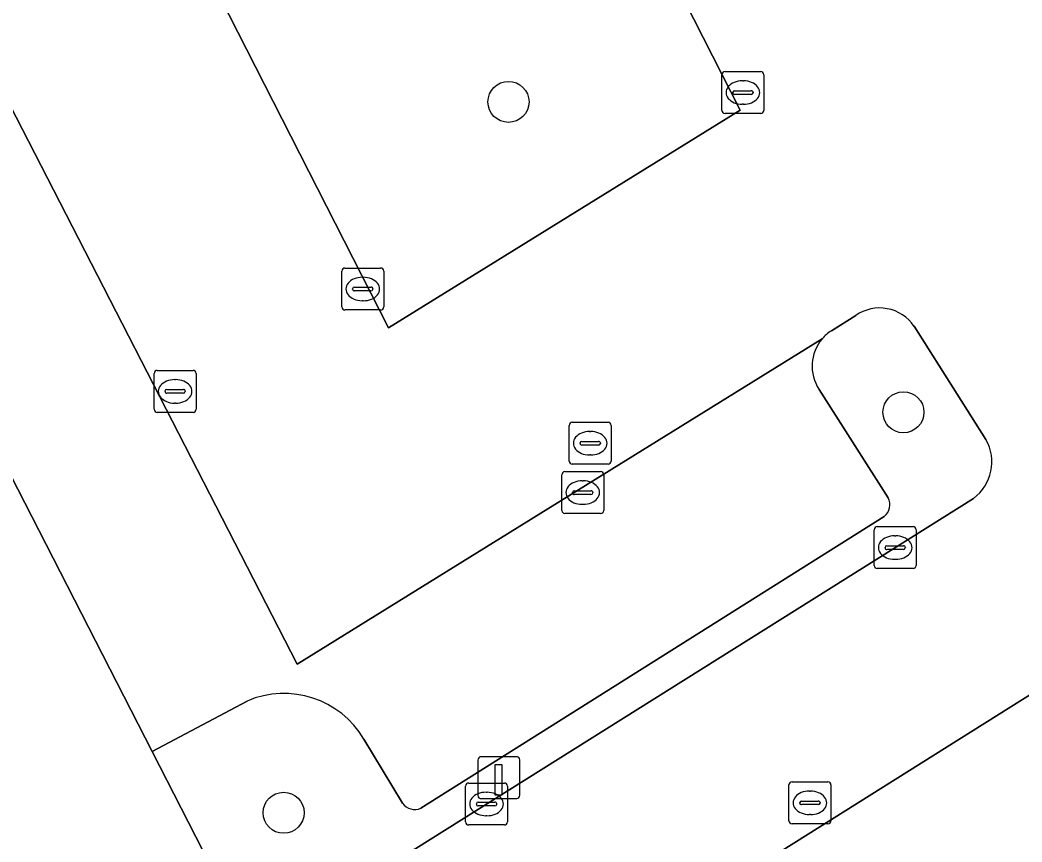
# Model space of a CAD drawing. Extents: x 158835 to 160077, y 386387 to 387778.
# Drawn here: x 159749.52 to 159773.4, y 387508.37 to 387527.96 of the extents above; entities that cross this region are included whole.
import ezdxf

# ---------------------------------------------------------------- set-up
doc = ezdxf.new("R2010")
doc.units = 0
for name, color, linetype in [('IMGEO_Boom', 7, 'Continuous'), ('IMGEO_Groenvoorziening', 7, 'Continuous'), ('IMGEO_Kolk', 7, 'Continuous'), ('IMGEO_Laadpaal', 7, 'Continuous'), ('IMGEO_Parkeervlak_open', 7, 'Continuous'), ('IMGEO_Rijbaan_lokaal_open', 7, 'Continuous'), ('IMGEO_Rioolput', 7, 'Continuous'), ('IMGEO_Verkeerseiland_open', 7, 'Continuous')]:
    doc.layers.add(name, color=color, linetype=linetype)

msp = doc.modelspace()

# ---------------------------------------------------------------- linework, layer by layer
at = {"layer": 'IMGEO_Boom'}
for centre in [(159761.16, 387526.006), (159770.576, 387518.608), (159755.799, 387509.063)]:
    msp.add_circle(centre, 0.489, dxfattribs=at)
at = {"layer": 'IMGEO_Groenvoorziening'}
msp.add_lwpolyline([(159751.991, 387503.85), (159753.045, 387504.509), (159755.09, 387505.792), (159752.662, 387510.527), (159744.226, 387526.982), (159729.246, 387555.865)], dxfattribs=at)
at = {"layer": 'IMGEO_Kolk'}
for p, q in [((159766.248, 387525.802), (159766.248, 387526.654)), ((159766.323, 387526.728), (159767.175, 387526.728)), ((159767.249, 387526.654), (159767.249, 387525.802)), ((159766.736, 387526.508), (159766.761, 387526.508)), ((159766.507, 387526.222), (159766.507, 387526.234)), ((159766.945, 387526.185), (159766.547, 387526.185)), ((159766.55, 387526.271), (159766.948, 387526.271)), ((159766.991, 387526.234), (159766.991, 387526.222)), ((159766.759, 387525.948), (159766.734, 387525.948)), ((159767.175, 387525.728), (159766.323, 387525.728)), ((159757.26, 387522.046), (159758.112, 387522.046)), ((159757.185, 387521.12), (159757.185, 387521.972)), ((159757.673, 387521.826), (159757.698, 387521.826)), ((159758.186, 387521.972), (159758.186, 387521.12)), ((159757.487, 387521.589), (159757.885, 387521.589)), ((159757.444, 387521.54), (159757.444, 387521.552)), ((159757.882, 387521.503), (159757.484, 387521.503)), ((159757.928, 387521.552), (159757.928, 387521.54)), ((159757.696, 387521.266), (159757.671, 387521.266)), ((159758.112, 387521.046), (159757.26, 387521.046)), ((159752.712, 387518.68), (159752.712, 387519.532)), ((159752.787, 387519.606), (159753.639, 387519.606)), ((159753.713, 387519.532), (159753.713, 387518.68)), ((159753.2, 387519.386), (159753.225, 387519.386)), ((159752.971, 387519.1), (159752.971, 387519.112)), ((159753.409, 387519.063), (159753.011, 387519.063)), ((159753.014, 387519.149), (159753.412, 387519.149)), ((159753.455, 387519.112), (159753.455, 387519.1)), ((159753.223, 387518.826), (159753.198, 387518.826)), ((159753.639, 387518.606), (159752.787, 387518.606)), ((159762.429, 387516.268), (159762.429, 387517.12)), ((159762.504, 387517.194), (159763.356, 387517.194)), ((159763.43, 387517.12), (159763.43, 387516.268)), ((159762.917, 387516.974), (159762.942, 387516.974)), ((159762.688, 387516.688), (159762.688, 387516.7)), ((159763.126, 387516.651), (159762.728, 387516.651)), ((159762.731, 387516.737), (159763.129, 387516.737)), ((159763.172, 387516.7), (159763.172, 387516.688)), ((159762.94, 387516.414), (159762.915, 387516.414)), ((159763.356, 387516.194), (159762.504, 387516.194)), ((159769.953, 387515.883), (159770.805, 387515.883)), ((159769.878, 387514.957), (159769.878, 387515.809)), ((159770.366, 387515.663), (159770.391, 387515.663)), ((159770.879, 387515.809), (159770.879, 387514.957)), ((159770.137, 387515.377), (159770.137, 387515.389)), ((159770.18, 387515.426), (159770.578, 387515.426)), ((159770.621, 387515.389), (159770.621, 387515.377)), ((159770.575, 387515.34), (159770.177, 387515.34)), ((159770.805, 387514.883), (159769.953, 387514.883)), ((159770.389, 387515.103), (159770.364, 387515.103)), ((159760.136, 387508.846), (159760.136, 387509.698)), ((159760.211, 387509.772), (159761.063, 387509.772)), ((159761.137, 387509.698), (159761.137, 387508.846)), ((159760.624, 387509.552), (159760.649, 387509.552)), ((159760.395, 387509.266), (159760.395, 387509.278)), ((159760.833, 387509.229), (159760.435, 387509.229)), ((159760.438, 387509.315), (159760.836, 387509.315)), ((159760.879, 387509.278), (159760.879, 387509.266)), ((159760.647, 387508.992), (159760.622, 387508.992)), ((159761.063, 387508.772), (159760.211, 387508.772))]:
    msp.add_line(p, q, dxfattribs=at)
for points in [[(159766.248, 387525.802), (159766.248, 387526.654)], [(159766.323, 387526.728), (159767.175, 387526.728)], [(159767.249, 387526.654), (159767.249, 387525.802)], [(159767.175, 387525.728), (159766.323, 387525.728)], [(159757.26, 387522.046), (159758.112, 387522.046)], [(159757.185, 387521.12), (159757.185, 387521.972)], [(159758.186, 387521.972), (159758.186, 387521.12)], [(159758.112, 387521.046), (159757.26, 387521.046)], [(159752.712, 387518.68), (159752.712, 387519.532)], [(159752.787, 387519.606), (159753.639, 387519.606)], [(159753.713, 387519.532), (159753.713, 387518.68)], [(159753.639, 387518.606), (159752.787, 387518.606)], [(159762.429, 387516.268), (159762.429, 387517.12)], [(159762.504, 387517.194), (159763.356, 387517.194)], [(159763.43, 387517.12), (159763.43, 387516.268)], [(159763.356, 387516.194), (159762.504, 387516.194)], [(159769.953, 387515.883), (159770.805, 387515.883)], [(159769.878, 387514.957), (159769.878, 387515.809)], [(159770.879, 387515.809), (159770.879, 387514.957)], [(159770.805, 387514.883), (159769.953, 387514.883)], [(159760.136, 387508.846), (159760.136, 387509.698)], [(159760.211, 387509.772), (159761.063, 387509.772)], [(159761.137, 387509.698), (159761.137, 387508.846)], [(159761.063, 387508.772), (159760.211, 387508.772)]]:
    msp.add_lwpolyline(points, dxfattribs=at)
for centre, radius, start, end in [((159766.325, 387526.652), 0.0765, 91.552, 178.448), ((159766.325, 387526.652), 0.0765, 91.552, 178.448), ((159767.173, 387526.652), 0.0765, 1.552, 88.448), ((159767.173, 387526.652), 0.0765, 1.552, 88.448), ((159766.547, 387526.231), 0.0403, 85.8775, 175.7526), ((159766.544, 387526.221), 0.0366, 178.938, 274.7102), ((159766.948, 387526.228), 0.043, 264.8664, 352.4533), ((159766.952, 387526.233), 0.0386, 1.7309, 96.639), ((159766.325, 387525.804), 0.0765, 181.552, 268.448), ((159766.325, 387525.804), 0.0765, 181.552, 268.448), ((159767.173, 387525.804), 0.0765, 271.552, 358.448), ((159767.173, 387525.804), 0.0765, 271.552, 358.448), ((159757.262, 387521.97), 0.0765, 91.552, 178.448), ((159757.262, 387521.97), 0.0765, 91.552, 178.448), ((159758.11, 387521.97), 0.0765, 1.552, 88.448), ((159758.11, 387521.97), 0.0765, 1.552, 88.448), ((159757.484, 387521.549), 0.0403, 85.8775, 175.7526), ((159757.889, 387521.551), 0.0386, 1.7309, 96.639), ((159757.481, 387521.539), 0.0366, 178.938, 274.7102), ((159757.885, 387521.546), 0.043, 264.8664, 352.4533), ((159757.262, 387521.122), 0.0765, 181.552, 268.448), ((159757.262, 387521.122), 0.0765, 181.552, 268.448), ((159758.11, 387521.122), 0.0765, 271.552, 358.448), ((159758.11, 387521.122), 0.0765, 271.552, 358.448), ((159752.789, 387519.53), 0.0765, 91.552, 178.448), ((159752.789, 387519.53), 0.0765, 91.552, 178.448), ((159753.637, 387519.53), 0.0765, 1.552, 88.448), ((159753.637, 387519.53), 0.0765, 1.552, 88.448), ((159753.011, 387519.109), 0.0403, 85.8775, 175.7526), ((159753.008, 387519.099), 0.0366, 178.938, 274.7102), ((159753.412, 387519.106), 0.043, 264.8664, 352.4533), ((159753.416, 387519.111), 0.0386, 1.7309, 96.639), ((159752.789, 387518.682), 0.0765, 181.552, 268.448), ((159752.789, 387518.682), 0.0765, 181.552, 268.448), ((159753.637, 387518.682), 0.0765, 271.552, 358.448), ((159753.637, 387518.682), 0.0765, 271.552, 358.448), ((159762.506, 387517.118), 0.0765, 91.552, 178.448), ((159762.506, 387517.118), 0.0765, 91.552, 178.448), ((159763.354, 387517.118), 0.0765, 1.552, 88.448), ((159763.354, 387517.118), 0.0765, 1.552, 88.448), ((159762.728, 387516.697), 0.0403, 85.8775, 175.7526), ((159762.725, 387516.687), 0.0366, 178.938, 274.7102), ((159763.129, 387516.694), 0.043, 264.8664, 352.4533), ((159763.133, 387516.699), 0.0386, 1.7309, 96.639), ((159762.506, 387516.27), 0.0765, 181.552, 268.448), ((159762.506, 387516.27), 0.0765, 181.552, 268.448), ((159763.354, 387516.27), 0.0765, 271.552, 358.448), ((159763.354, 387516.27), 0.0765, 271.552, 358.448), ((159769.955, 387515.807), 0.0765, 91.552, 178.448), ((159769.955, 387515.807), 0.0765, 91.552, 178.448), ((159770.803, 387515.807), 0.0765, 1.552, 88.448), ((159770.803, 387515.807), 0.0765, 1.552, 88.448), ((159770.177, 387515.386), 0.0403, 85.8775, 175.7526), ((159770.174, 387515.376), 0.0366, 178.938, 274.7102), ((159770.578, 387515.383), 0.043, 264.8664, 352.4533), ((159770.582, 387515.388), 0.0386, 1.7309, 96.639), ((159769.955, 387514.959), 0.0765, 181.552, 268.448), ((159769.955, 387514.959), 0.0765, 181.552, 268.448), ((159770.803, 387514.959), 0.0765, 271.552, 358.448), ((159770.803, 387514.959), 0.0765, 271.552, 358.448), ((159760.213, 387509.696), 0.0765, 91.552, 178.448), ((159760.213, 387509.696), 0.0765, 91.552, 178.448), ((159761.061, 387509.696), 0.0765, 1.552, 88.448), ((159761.061, 387509.696), 0.0765, 1.552, 88.448), ((159760.435, 387509.275), 0.0403, 85.8775, 175.7526), ((159760.432, 387509.265), 0.0366, 178.938, 274.7102), ((159760.836, 387509.272), 0.043, 264.8664, 352.4533), ((159760.84, 387509.277), 0.0386, 1.7309, 96.639), ((159760.213, 387508.848), 0.0765, 181.552, 268.448), ((159760.213, 387508.848), 0.0765, 181.552, 268.448), ((159761.061, 387508.848), 0.0765, 271.552, 358.448), ((159761.061, 387508.848), 0.0765, 271.552, 358.448)]:
    msp.add_arc(centre, radius, start, end, dxfattribs=at)
for centre, major_axis, ratio, start_param, end_param in [((159766.735, 387526.228), (-0.387, 0.002), 0.722429, 4.712389, 7.853982), ((159766.76, 387526.228), (-0.39, 0.002), 0.717154, 1.570796, 4.712389), ((159757.672, 387521.546), (-0.387, 0.002), 0.722429, 4.712389, 7.853982), ((159757.697, 387521.546), (-0.39, 0.002), 0.717154, 1.570796, 4.712389), ((159753.199, 387519.106), (-0.387, 0.002), 0.722429, 4.712389, 7.853982), ((159753.224, 387519.106), (-0.39, 0.002), 0.717154, 1.570796, 4.712389), ((159762.916, 387516.694), (-0.387, 0.002), 0.722429, 4.712389, 7.853982), ((159762.941, 387516.694), (-0.39, 0.002), 0.717154, 1.570796, 4.712389), ((159770.365, 387515.383), (-0.387, 0.002), 0.722429, 4.712389, 7.853982), ((159770.39, 387515.383), (-0.39, 0.002), 0.717154, 1.570796, 4.712389), ((159760.623, 387509.272), (-0.387, 0.002), 0.722429, 4.712389, 7.853982), ((159760.648, 387509.272), (-0.39, 0.002), 0.717154, 1.570796, 4.712389)]:
    msp.add_ellipse(centre, major_axis=major_axis, ratio=ratio, start_param=start_param, end_param=end_param, dxfattribs=at)
at = {"layer": 'IMGEO_Laadpaal'}
for p, q in [((159761.346, 387510.4), (159760.505, 387510.4)), ((159761.346, 387510.4), (159760.505, 387510.4)), ((159760.43, 387510.316), (159760.43, 387509.475)), ((159760.43, 387510.316), (159760.43, 387509.475)), ((159761.43, 387509.484), (159761.43, 387510.325)), ((159761.43, 387509.484), (159761.43, 387510.325)), ((159760.514, 387509.4), (159761.355, 387509.4)), ((159760.514, 387509.4), (159761.355, 387509.4))]:
    msp.add_line(p, q, dxfattribs=at)
msp.add_lwpolyline([(159760.845, 387510.213), (159761.005, 387510.213), (159761.005, 387509.48), (159760.845, 387509.48), (159760.845, 387510.213)], dxfattribs=at)
for centre, start, end in [((159760.508, 387510.322), 92.4484, 184.2845), ((159760.508, 387510.322), 92.4484, 184.2845), ((159761.352, 387510.322), 2.4484, 94.2845), ((159761.352, 387510.322), 2.4484, 94.2845), ((159760.508, 387509.478), 182.4484, 274.2845), ((159760.508, 387509.478), 182.4484, 274.2845), ((159761.352, 387509.478), 272.4484, 4.2845), ((159761.352, 387509.478), 272.4484, 4.2845)]:
    msp.add_arc(centre, 0.0779, start, end, dxfattribs=at)
at = {"layer": 'IMGEO_Parkeervlak_open'}
msp.add_lwpolyline([(159730.973, 387595.918), (159722.143, 387591.553), (159758.299, 387520.623), (159766.682, 387525.812)], close=True, dxfattribs=at)
for points in [[(159768.637, 387520.357), (159756.125, 387512.608), (159718.148, 387586.489)], [(159717.648, 387585.572), (159714.76, 387584.105), (159729.246, 387555.865), (159744.226, 387526.982), (159752.662, 387510.527), (159754.927, 387511.726)], [(159770.214, 387516.57), (159768.566, 387519.154)], [(159783.141, 387517.872), (159759.754, 387503.185), (159765.978, 387501.786)], [(159759.072, 387509.169), (159770.118, 387516.125)], [(159757.715, 387510.816), (159758.634, 387509.295)]]:
    msp.add_lwpolyline(points, dxfattribs=at)
for centre, radius, start, end in [((159769.4, 387519.708), 1.002, 139.6431, 213.6016), ((159769.901, 387516.405), 0.354, 307.8161, 27.8361), ((159755.804, 387509.687), 2.219, 30.5706, 113.2762), ((159758.932, 387509.505), 0.364, 215.2265, 292.6755)]:
    msp.add_arc(centre, radius, start, end, dxfattribs=at)
at = {"layer": 'IMGEO_Rijbaan_lokaal_open'}
msp.add_lwpolyline([(159730.973, 387595.918), (159766.682, 387525.812), (159758.299, 387520.623), (159722.143, 387591.553)], close=True, dxfattribs=at)
for points in [[(159717.689, 387587.183), (159717.91, 387586.986), (159718.059, 387586.723), (159718.148, 387586.489), (159756.125, 387512.608), (159768.637, 387520.357)], [(159768.859, 387520.552), (159769.439, 387520.914)], [(159770.828, 387520.657), (159772.543, 387517.959)], [(159759.125, 387503.326), (159759.754, 387503.185), (159783.141, 387517.872)], [(159772.249, 387516.556), (159755.09, 387505.792), (159753.045, 387504.509), (159755.453, 387499.649), (159757.108, 387502.343)]]:
    msp.add_lwpolyline(points, dxfattribs=at)
for centre, radius, start, end in [((159770.008, 387520.107), 0.987, 33.8295, 125.2053), ((159769.362, 387519.756), 0.941, 122.2658, 140.325), ((159771.604, 387517.424), 1.081, 306.6396, 29.6902)]:
    msp.add_arc(centre, radius, start, end, dxfattribs=at)
at = {"layer": 'IMGEO_Rioolput'}
for p, q in [((159762.607, 387517.444), (159762.607, 387518.296)), ((159762.682, 387518.37), (159763.534, 387518.37)), ((159763.608, 387518.296), (159763.608, 387517.444)), ((159763.095, 387518.15), (159763.12, 387518.15)), ((159762.866, 387517.864), (159762.866, 387517.876)), ((159763.304, 387517.827), (159762.906, 387517.827)), ((159762.909, 387517.913), (159763.307, 387517.913)), ((159763.35, 387517.876), (159763.35, 387517.864)), ((159763.118, 387517.59), (159763.093, 387517.59)), ((159763.534, 387517.37), (159762.682, 387517.37)), ((159767.846, 387508.874), (159767.846, 387509.726)), ((159767.921, 387509.8), (159768.773, 387509.8)), ((159768.847, 387509.726), (159768.847, 387508.874)), ((159768.334, 387509.58), (159768.359, 387509.58)), ((159768.105, 387509.294), (159768.105, 387509.306)), ((159768.543, 387509.257), (159768.145, 387509.257)), ((159768.148, 387509.343), (159768.546, 387509.343)), ((159768.589, 387509.306), (159768.589, 387509.294)), ((159768.357, 387509.02), (159768.332, 387509.02)), ((159768.773, 387508.8), (159767.921, 387508.8))]:
    msp.add_line(p, q, dxfattribs=at)
for points in [[(159762.607, 387517.444), (159762.607, 387518.296)], [(159762.682, 387518.37), (159763.534, 387518.37)], [(159763.608, 387518.296), (159763.608, 387517.444)], [(159763.534, 387517.37), (159762.682, 387517.37)], [(159767.846, 387508.874), (159767.846, 387509.726)], [(159767.921, 387509.8), (159768.773, 387509.8)], [(159768.847, 387509.726), (159768.847, 387508.874)], [(159768.773, 387508.8), (159767.921, 387508.8)]]:
    msp.add_lwpolyline(points, dxfattribs=at)
for centre, radius, start, end in [((159762.684, 387518.294), 0.0765, 91.552, 178.448), ((159762.684, 387518.294), 0.0765, 91.552, 178.448), ((159763.532, 387518.294), 0.0765, 1.552, 88.448), ((159763.532, 387518.294), 0.0765, 1.552, 88.448), ((159762.906, 387517.873), 0.0403, 85.8775, 175.7526), ((159762.903, 387517.863), 0.0366, 178.938, 274.7102), ((159763.307, 387517.87), 0.043, 264.8664, 352.4533), ((159763.311, 387517.875), 0.0386, 1.7309, 96.639), ((159762.684, 387517.446), 0.0765, 181.552, 268.448), ((159762.684, 387517.446), 0.0765, 181.552, 268.448), ((159763.532, 387517.446), 0.0765, 271.552, 358.448), ((159763.532, 387517.446), 0.0765, 271.552, 358.448), ((159767.923, 387509.724), 0.0765, 91.552, 178.448), ((159767.923, 387509.724), 0.0765, 91.552, 178.448), ((159768.771, 387509.724), 0.0765, 1.552, 88.448), ((159768.771, 387509.724), 0.0765, 1.552, 88.448), ((159768.145, 387509.303), 0.0403, 85.8775, 175.7526), ((159768.142, 387509.293), 0.0366, 178.938, 274.7102), ((159768.546, 387509.3), 0.043, 264.8664, 352.4533), ((159768.55, 387509.305), 0.0386, 1.7309, 96.639), ((159767.923, 387508.876), 0.0765, 181.552, 268.448), ((159767.923, 387508.876), 0.0765, 181.552, 268.448), ((159768.771, 387508.876), 0.0765, 271.552, 358.448), ((159768.771, 387508.876), 0.0765, 271.552, 358.448)]:
    msp.add_arc(centre, radius, start, end, dxfattribs=at)
for centre, major_axis, ratio, start_param, end_param in [((159763.094, 387517.87), (-0.387, 0.002), 0.722429, 4.712389, 7.853982), ((159763.119, 387517.87), (-0.39, 0.002), 0.717154, 1.570796, 4.712389), ((159768.333, 387509.3), (-0.387, 0.002), 0.722429, 4.712389, 7.853982), ((159768.358, 387509.3), (-0.39, 0.002), 0.717154, 1.570796, 4.712389)]:
    msp.add_ellipse(centre, major_axis=major_axis, ratio=ratio, start_param=start_param, end_param=end_param, dxfattribs=at)
at = {"layer": 'IMGEO_Verkeerseiland_open'}
for points in [[(159769.439, 387520.914), (159768.859, 387520.552)], [(159772.543, 387517.959), (159770.828, 387520.657)], [(159768.566, 387519.154), (159770.214, 387516.57)], [(159754.927, 387511.726), (159752.662, 387510.527), (159755.09, 387505.792), (159772.249, 387516.556)], [(159770.118, 387516.125), (159759.072, 387509.169)], [(159758.634, 387509.295), (159757.715, 387510.816)]]:
    msp.add_lwpolyline(points, dxfattribs=at)
for centre, radius, start, end in [((159770.008, 387520.107), 0.987, 33.8295, 125.2053), ((159769.362, 387519.756), 0.941, 122.2658, 140.325), ((159769.4, 387519.708), 1.002, 139.6431, 213.6016), ((159771.604, 387517.424), 1.081, 306.6396, 29.6902), ((159769.901, 387516.405), 0.354, 307.8161, 27.8361), ((159755.804, 387509.687), 2.219, 30.5706, 113.2762), ((159758.932, 387509.505), 0.364, 215.2265, 292.6755)]:
    msp.add_arc(centre, radius, start, end, dxfattribs=at)

doc.saveas('drawing.dxf')
